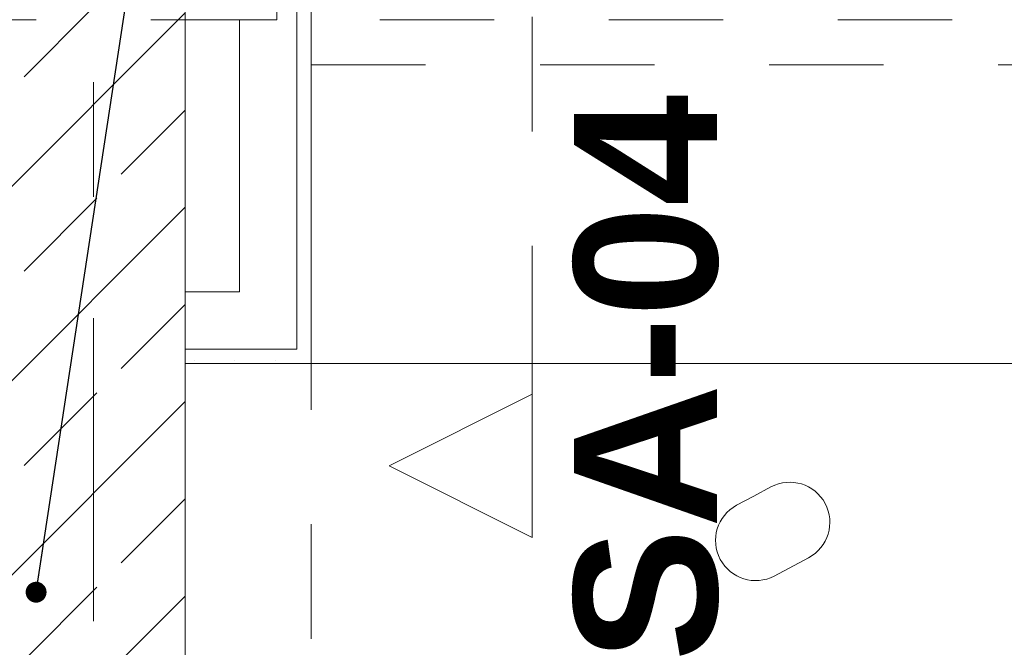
# Model space of a CAD drawing. Header units: metres. Extents: x -4 to 99, y -11 to 17.
# Tile 576 of 656: x 50.865 to 51.725, y 12.442 to 12.99. Entities that reach past the tile are written whole.
import ezdxf

# ---------------------------------------------------------------- set-up
doc = ezdxf.new("R2010")
doc.units = ezdxf.units.M
doc.header["$MEASUREMENT"] = 0
for name, pattern in [('Schnittlinie', [0.3, 0.15, -0.075, 0, -0.075]), ('Strichlinie doppelt', [0.546806, 0.264583, -0.105833, 0.070556, -0.105833]), ('Untersicht', [0.1, 0.075, -0.025]), ('Wipeout_Contour', [1, 0, -1])]:
    doc.linetypes.add(name, pattern=pattern)
for name, color, linetype in [('152 - Bemaßung_ Beschriftung.Ausbau', 7, 'Continuous'), ('203 - Marker.Schnitt - Ausbaudetail SA', 7, 'Continuous'), ('451 - Universal.Achsen Raster', 7, 'Continuous'), ('605 - Struktur.Wand Innen', 7, 'Continuous'), ('608 - Struktur.Träger', 7, 'Continuous'), ('650 - Abdeckung.Fußboden Aufbau', 7, 'Continuous'), ('701 - Einrichtung.Möbel', 7, 'Continuous'), ('Neubau_606 - Struktur.Wand Innen Ausbau', 7, 'Continuous'), ('Neubau_653 - Abdeckung.TB Verkofferung', 7, 'Continuous')]:
    doc.layers.add(name, color=color, linetype=linetype)
doc.styles.add('ERSTELLTER_STIL_1', font='txt')
doc.styles.add('ERSTELLTER_STIL_2', font='txt')
doc.dimstyles.new('ERSTELLTER_STIL__2', dxfattribs={"dimtxt": 0.1, "dimasz": 0.0532, "dimexe": 0.18, "dimexo": 0.0625, "dimgap": 0, "dimtad": 1, "dimtih": 1, "dimtoh": 1, "dimzin": 0, "dimdsep": 46, "dimtxsty": 'ERSTELLTER_STIL_2', "dimblk": 'ARROWHEAD_2', "dimblk1": 'ARROWHEAD_2', "dimblk2": 'ARROWHEAD_2', "dimcen": 0.09, "dimse1": 1, "dimse2": 1, "dimclrd": 7, "dimclre": 7, "dimclrt": 7, "dimazin": 0, "dimtfac": 1, "dimtdec": 4, "dimtmove": 0, "dimatfit": 3, "dimfxl": 1, "dimtolj": 1, "dimtzin": 0, "dimarcsym": 0})
doc.dimstyles.new('ERSTELLTER_STIL__6', dxfattribs={"dimtxt": 0.18, "dimasz": 0.03648, "dimexe": 0.18, "dimexo": 0.0625, "dimgap": 0, "dimtad": 0, "dimtih": 1, "dimtoh": 1, "dimdec": 4, "dimzin": 0, "dimdsep": 46, "dimcen": 0.09, "dimadec": 0, "dimazin": 0, "dimtfac": 1, "dimtdec": 4, "dimtmove": 0, "dimatfit": 3, "dimldrblk": 'ARROWHEAD_11', "dimfxl": 1, "dimtolj": 1, "dimtzin": 0, "dimarcsym": 0})
pattern_1 = [(45, (0, 0), (-0.01767767, 0.01767767), [0, -0.025])]

# ---------------------------------------------------------------- blocks, each defined once
blk = doc.blocks.new('ARROWHEAD_11')
at = {"color": 0, "linetype": 'Continuous', "lineweight": 0}
blk.add_line((0, 0), (-1, 0), dxfattribs=at)
at = {"color": 0, "linetype": 'Continuous', "lineweight": 0, "const_width": 0.25, "flags": 128}
blk.add_lwpolyline([(-0.125, 0, 1), (0.125, 0, 1)], format="xyb", close=True, dxfattribs=at)
blk = doc.blocks.new('*D288')
at = {"layer": '152 - Bemaßung_ Beschriftung.Ausbau', "color": 7, "linetype": 'Continuous', "lineweight": 5}
for p, q in [((50.84002, 15.3025), (50.84002, 15.4075)), ((51.01003, 15.3025), (51.01003, 15.4075)), ((50.86023, 15.39), (50.81982, 15.32)), ((51.03023, 15.39), (50.98982, 15.32)), ((50.84002, 15.355), (51.01003, 15.355))]:
    blk.add_line(p, q, dxfattribs=at)
blk = doc.blocks.new('ARROWHEAD_2')
at = {"color": 0, "linetype": 'Continuous', "lineweight": 0}
for p, q in [((-0.378, -0.655), (0.378, 0.655)), ((0, 0), (-1, 0))]:
    blk.add_line(p, q, dxfattribs=at)
blk = doc.blocks.new('*D289')
at = {"layer": '152 - Bemaßung_ Beschriftung.Ausbau', "color": 7, "linetype": 'Continuous', "lineweight": 5}
for p, q in [((51.01003, 15.3025), (51.01003, 15.4075)), ((54.45, 15.3025), (54.45, 15.4075)), ((51.03023, 15.39), (50.98982, 15.32)), ((54.47021, 15.39), (54.42979, 15.32)), ((51.01003, 15.355), (54.45, 15.355))]:
    blk.add_line(p, q, dxfattribs=at)
at = {"layer": '152 - Bemaßung_ Beschriftung.Ausbau', "color": 7, "lineweight": 5, "char_height": 0.1, "attachment_point": 7, "style": 'ERSTELLTER_STIL_2'}
for s, insert in [('\\A1;{\\pql;\\fArial|b0|i0|c0|p38;3,44}', (52.5211, 15.375)), ('\\A1;{\\pql;\\fArial|b0|i0|c0|p38;15}', (54.278, 15.375))]:
    blk.add_mtext(s, dxfattribs=dict(at, insert=insert))

msp = doc.modelspace()

# ---------------------------------------------------------------- hatches: boundary and pattern name
at = {"layer": 'Neubau_606 - Struktur.Wand Innen Ausbau', "linetype": 'Continuous', "lineweight": 0, "true_color": 0x000000}
h = msp.add_hatch(dxfattribs=at)
h.set_pattern_fill('Gips_0001', color=18, style=0, pattern_type=2)
h.set_pattern_definition(pattern_1)
h.paths.add_polyline_path([(51.12003, 12.70248), (51.12003, 13.445), (51.10753, 13.445), (51.10753, 12.70248)])

# ---------------------------------------------------------------- linework, layer by layer
at = {"layer": '451 - Universal.Achsen Raster', "color": 160, "linetype": 'Strichlinie doppelt', "lineweight": 9, "true_color": 0x3232ff}
msp.add_line((50.92999, -10.585), (50.92999, 16.355), dxfattribs=at)
at = {"layer": '608 - Struktur.Träger', "color": 7, "linetype": 'Untersicht', "lineweight": 13}
msp.add_line((50.77999, 12.98998), (61.87999, 12.98998), dxfattribs=at)
at = {"layer": 'Neubau_606 - Struktur.Wand Innen Ausbau', "color": 1, "linetype": 'Continuous', "lineweight": 5}
for p, q in [((51.10753, 12.75248), (51.10753, 13.445)), ((51.10753, 12.70248), (51.10753, 12.75248)), ((51.01003, 12.70248), (51.05753, 12.70248)), ((51.05753, 12.70248), (51.10753, 12.70248)), ((51.05753, 12.70248), (51.10753, 12.70248))]:
    msp.add_line(p, q, dxfattribs=at)
at = {"layer": 'Neubau_606 - Struktur.Wand Innen Ausbau', "color": 1, "linetype": 'Continuous', "lineweight": 5, "flags": 128}
for points in [[(51.05753, 12.98998), (51.05753, 12.75248)], [(51.05753, 12.75248), (51.01003, 12.75248)], [(51.01003, 12.70248), (51.01003, 12.75248)]]:
    msp.add_lwpolyline(points, dxfattribs=at)
at = {"layer": 'Neubau_653 - Abdeckung.TB Verkofferung', "color": 1, "linetype": 'Untersicht', "lineweight": 9}
for q in [(51.12003, 13.50498), (62.02502, 12.95048)]:
    msp.add_line((51.12003, 12.95048), q, dxfattribs=at)

# ---------------------------------------------------------------- wipeouts: each hides what was drawn before it
at = {"color": 254, "linetype": 'Wipeout_Contour', "lineweight": 0, "ltscale": 320.032007}
msp.add_wipeout([(51.01003, 10.68998), (53.21003, 10.68998), (53.21003, 11.48998), (51.81003, 11.48998), (51.81003, 12.68998), (51.01003, 12.68998)], dxfattribs=at).dxf.layer = '701 - Einrichtung.Möbel'

# ---------------------------------------------------------------- next in the draw order: hatches: boundary and pattern name
at = {"layer": '605 - Struktur.Wand Innen', "linetype": 'Continuous', "lineweight": 0, "true_color": 0x000000}
h = msp.add_hatch(dxfattribs=at)
h.set_pattern_fill('Beton__Stahlbeton_0001', color=18, style=0, pattern_type=2)
h.set_pattern_definition([(45, (0, 0), (-0.08485281, 0.08485281), []), (45, (-0.04243, 0.04243), (-0.08485281, 0.08485281), [0.09, -0.03])])
h.paths.add_polyline_path([(50.84002, 12.99998), (50.84002, 8.49998), (51.01003, 8.49998), (51.01003, 12.99998)])
at = {"layer": 'Neubau_606 - Struktur.Wand Innen Ausbau', "linetype": 'Continuous', "lineweight": 0, "true_color": 0x000000}
h = msp.add_hatch(dxfattribs=at)
h.set_pattern_fill('Gips_0001', color=18, style=0, pattern_type=2)
h.set_pattern_definition(pattern_1)
h.paths.add_polyline_path([(51.10753, 12.70248), (51.01003, 12.70248), (51.01003, 12.68998), (51.10753, 12.68998)])
h = msp.add_hatch(dxfattribs=at)
h.set_pattern_fill('Gips_0001', color=18, style=0, pattern_type=2)
h.set_pattern_definition(pattern_1)
h.paths.add_polyline_path([(51.10753, 12.68998), (51.12003, 12.68998), (51.10753, 12.70248)])
h = msp.add_hatch(dxfattribs=at)
h.set_pattern_fill('Gips_0001', color=18, style=0, pattern_type=2)
h.set_pattern_definition(pattern_1)
h.paths.add_polyline_path([(51.10753, 12.70248), (51.12003, 12.68998), (51.12003, 12.70248)])

# ---------------------------------------------------------------- next in the draw order: linework, layer by layer
at = {"layer": '203 - Marker.Schnitt - Ausbaudetail SA', "color": 7, "linetype": 'Schnittlinie', "lineweight": 13}
msp.add_line((51.31301, 14.1425), (51.31301, 12.66298), dxfattribs=at)
at = {"layer": '605 - Struktur.Wand Innen', "color": 7, "linetype": 'Continuous', "lineweight": 18, "flags": 128}
msp.add_lwpolyline([(51.01003, 8.49998), (51.01003, 12.99998)], dxfattribs=at)
at = {"layer": '650 - Abdeckung.Fußboden Aufbau', "color": 7, "linetype": 'Continuous', "lineweight": 13, "flags": 128}
msp.add_lwpolyline([(54.36999, 8.24), (54.36999, 8.50998), (54.45, 8.50998), (54.45, 12.98998), (54.36999, 12.98998), (54.36999, 13.445), (51.08999, 13.445), (51.08999, 12.98998), (51.01003, 12.98998), (51.01003, 8.50998)], dxfattribs=at)
at = {"layer": '701 - Einrichtung.Möbel', "color": 7, "linetype": 'Continuous', "lineweight": 5, "flags": 128}
msp.add_lwpolyline([(51.01003, 10.68998), (51.01003, 12.68998), (51.81003, 12.68998), (51.81003, 11.48998), (53.21003, 11.48998), (53.21003, 10.68998)], close=True, dxfattribs=at)
msp.add_lwpolyline([(51.50661, 12.57412), (51.4916, 12.56614, 0.994302), (51.52448, 12.50434), (51.5545, 12.52031, 1), (51.52162, 12.58211)], format="xyb", close=True, dxfattribs=at)
at = {"layer": 'Neubau_606 - Struktur.Wand Innen Ausbau', "color": 1, "linetype": 'Continuous', "lineweight": 5, "flags": 128}
for points in [[(51.12003, 12.68998), (51.12003, 13.445)], [(51.01003, 12.68998), (51.01003, 12.70248)], [(51.01003, 12.68998), (51.10753, 12.68998)], [(51.12003, 12.68998), (51.10753, 12.68998)]]:
    msp.add_lwpolyline(points, dxfattribs=at)
at = {"layer": 'Neubau_653 - Abdeckung.TB Verkofferung', "color": 1, "linetype": 'Untersicht', "lineweight": 9}
for p, q in [((51.01003, 8.64948), (51.01003, 12.68998)), ((51.12003, 12.68998), (51.01003, 12.68998)), ((51.12003, 8.64948), (51.12003, 12.68998))]:
    msp.add_line(p, q, dxfattribs=at)

# ---------------------------------------------------------------- next in the draw order: texts
at = {"layer": '203 - Marker.Schnitt - Ausbaudetail SA', "color": 7, "lineweight": 13, "insert": (51.47631, 12.92455), "char_height": 0.125, "attachment_point": 9, "rotation": 90, "style": 'ERSTELLTER_STIL_1'}
msp.add_mtext('\\A1;{\\pqr;\\pt0;\\fArial|b1|i0|c0|p38;SA-04}', dxfattribs=at)

# ---------------------------------------------------------------- next in the draw order: dimensions: what is measured, and where the dimension line sits
at = {"layer": '152 - Bemaßung_ Beschriftung.Ausbau', "color": 7, "linetype": 'Continuous', "lineweight": 5}
dim = msp.add_linear_dim(base=(51.01003, 15.355), p1=(50.84002, 10.74998), p2=(51.01003, 10.74998), dimstyle='ERSTELLTER_STIL__2', dxfattribs=at)
dim.commit()
dim.dimension.update_dxf_attribs({"geometry": '*D288', "text_midpoint": (50.74426, 15.425), "dimtype": 160})

# ---------------------------------------------------------------- next in the draw order: wipeouts: each hides what was drawn before it
at = {"color": 254, "linetype": 'Wipeout_Contour', "lineweight": 0, "ltscale": 157.909352}
msp.add_wipeout([(51.31301, 12.53798), (51.31301, 12.66298), (51.18801, 12.60048)], dxfattribs=at).dxf.layer = '203 - Marker.Schnitt - Ausbaudetail SA'

# ---------------------------------------------------------------- next in the draw order: linework, layer by layer
at = {"layer": '203 - Marker.Schnitt - Ausbaudetail SA', "color": 7, "linetype": 'Continuous', "lineweight": 13, "flags": 128}
msp.add_lwpolyline([(51.31301, 12.53798), (51.31301, 12.66298), (51.18801, 12.60048)], close=True, dxfattribs=at)

# ---------------------------------------------------------------- next in the draw order: dimensions: what is measured, and where the dimension line sits
at = {"layer": '152 - Bemaßung_ Beschriftung.Ausbau', "color": 7, "linetype": 'Continuous', "lineweight": 5}
dim = msp.add_linear_dim(base=(54.45, 15.355), p1=(51.01003, 10.74998), p2=(54.45, 10.70929), dimstyle='ERSTELLTER_STIL__2', dxfattribs=at)
dim.commit()
dim.dimension.update_dxf_attribs({"geometry": '*D289', "text_midpoint": (52.65098, 15.425), "dimtype": 160})

# ---------------------------------------------------------------- next in the draw order: leaders
at = {"layer": '152 - Bemaßung_ Beschriftung.Ausbau', "color": 7, "linetype": 'Continuous', "lineweight": 9, "annotation_type": 0, "has_hookline": 1, "hookline_direction": 0, "text_width": 0.96535}
msp.add_leader([(50.8798, 12.4902), (51.20078, 14.59592), (51.25078, 14.59592)], dimstyle='ERSTELLTER_STIL__6', dxfattribs=at)

doc.saveas('drawing.dxf')
